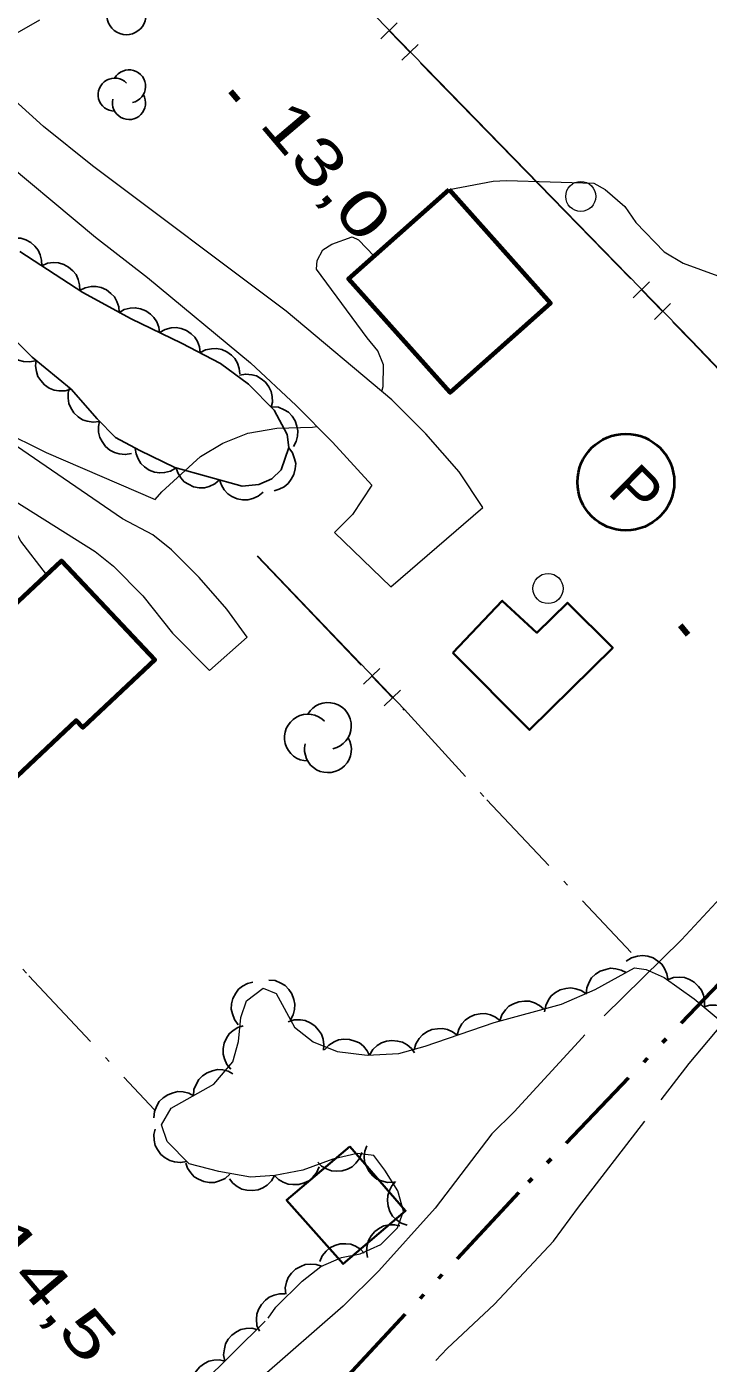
# Model space of a CAD drawing. Extents: x 386081 to 389416, y 5130568 to 5134082.
# Drawn here: x 387416.1 to 387461.3, y 5132223.3 to 5132312.1 of the extents above; entities that cross this region are included whole.
import ezdxf

# ---------------------------------------------------------------- set-up
doc = ezdxf.new("R2010")
doc.units = 0
doc.header["$LTSCALE"] = 1.2
for name, pattern in [('DASH_DOUBLE_DOT', [9.2, 5, -1.2, 0.3, -1.2, 0.3, -1.2]), ('DOT_DASHED', [7.7, 5, -1.2, 0.3, -1.2]), ('LONG_DASHED', [7.5, 6, -1.5])]:
    doc.linetypes.add(name, pattern=pattern)
for name, color, linetype, lineweight in [('19', 7, 'Continuous', 13), ('2', 7, 'Continuous', 13), ('3', 7, 'Continuous', 140), ('31', 7, 'Continuous', 70), ('36', 7, 'Continuous', 13), ('37', 7, 'Continuous', 13), ('38', 7, 'Continuous', 40), ('4', 7, 'DASH_DOUBLE_DOT', 53), ('41', 7, 'DOT_DASHED', 25), ('44', 7, 'Continuous', 25)]:
    doc.layers.add(name, color=color, linetype=linetype, lineweight=lineweight)

msp = doc.modelspace()

# ---------------------------------------------------------------- linework, layer by layer
at = {"layer": '19'}
for points in [[(387413.45, 5132304.07), (387420.61, 5132298.09), (387424.08, 5132295.41), (387430.91, 5132289.76), (387433.92, 5132286.92), (387436.33, 5132284.49), (387438.95, 5132281.63), (387437.66, 5132279.69), (387436.48, 5132278.5), (387440.21, 5132274.88), (387446.32, 5132280.15), (387444.75, 5132282.51), (387442.54, 5132285.05), (387440.28, 5132287.3), (387433.27, 5132293.19), (387420.42, 5132302.84), (387417.18, 5132305.44), (387415.28, 5132307.17)], [(387422.4, 5132279.4), (387415.39, 5132284.23), (387413.06, 5132285.71), (387410.38, 5132287.04), (387405.54, 5132289.86), (387403.04, 5132291.62), (387398.75, 5132294.94), (387397.82, 5132296.26), (387397.26, 5132297.49), (387397.04, 5132298.28), (387397.11, 5132299.05)], [(387417.37, 5132275.7), (387415.66, 5132277.92), (387414.75, 5132279.57), (387414.55, 5132280.48), (387415.11, 5132280.68), (387420.6, 5132277.22)], [(387420.6, 5132277.22), (387421.81, 5132276.26), (387423.77, 5132274.28), (387425.73, 5132271.81), (387428.19, 5132269.33), (387430.68, 5132271.54), (387429.33, 5132273.39), (387427.49, 5132275.5), (387425.65, 5132277.35), (387424.42, 5132278.34), (387422.4, 5132279.4)]]:
    msp.add_lwpolyline(points, dxfattribs=at)
at = {"layer": '2'}
for points in [[(387415.43, 5132311.66), (387416.92, 5132312.52)], [(387444.08, 5132301.26), (387447, 5132301.82), (387447.88, 5132301.86), (387453.67, 5132301.68), (387454.42, 5132301.26), (387455.74, 5132300.13), (387456.47, 5132299.08), (387458.33, 5132297.13), (387459.59, 5132296.38), (387461.91, 5132295.53), (387462.47, 5132295.68), (387468.89, 5132303), (387469.18, 5132303.86), (387469.06, 5132304.8), (387469.3, 5132305.75), (387471.42, 5132306.52)], [(387439.62, 5132287.85), (387439.7, 5132288.18), (387439.72, 5132289.62), (387439.35, 5132290.55), (387438.63, 5132291.41), (387435.28, 5132295.97), (387435.33, 5132296.54), (387435.7, 5132297.25), (387436.3, 5132297.63), (387437.64, 5132298.11), (387438.07, 5132297.92), (387439.1, 5132296.84)], [(387412.43, 5132286.03), (387414.32, 5132285.3), (387417.34, 5132283.8), (387424.57, 5132280.68), (387425.03, 5132281.2), (387427.59, 5132283.53), (387429.06, 5132284.43), (387430.72, 5132285.09), (387432.64, 5132285.42), (387435.02, 5132285.48), (387435.31, 5132285.52)]]:
    msp.add_lwpolyline(points, dxfattribs=at)
at = {"layer": '2', "linetype": 'LONG_DASHED'}
for points in [[(387481.34, 5132277.45), (387476.87, 5132272.71), (387474.99, 5132270.37), (387468.38, 5132263.12), (387465.75, 5132258.82), (387464.37, 5132256.73), (387459.5, 5132251.45), (387452.89, 5132244.94), (387448.4, 5132240.03), (387446.91, 5132238.56), (387443.16, 5132233.64), (387439.42, 5132229.47), (387437.05, 5132227.14), (387430.32, 5132221.26), (387423.35, 5132214.39), (387407.78, 5132199.55)], [(387410.21, 5132188.75), (387416.16, 5132193.86), (387419.45, 5132197.15), (387422.9, 5132201.08), (387431.9, 5132210.82), (387437.09, 5132216.91), (387443.94, 5132224.33), (387447.09, 5132227.26), (387451, 5132231.44), (387452.65, 5132233.71), (387460, 5132243.23), (387462.57, 5132246.3)]]:
    msp.add_lwpolyline(points, dxfattribs=at)
at = {"layer": '3'}
for p, q in [((387429.58, 5132307.79), (387430.09, 5132307.18)), ((387459.41, 5132272.33), (387459.92, 5132271.72))]:
    msp.add_line(p, q, dxfattribs=at)
at = {"layer": '31'}
for points in [[(387444.08, 5132301.26), (387450.81, 5132293.72), (387444.14, 5132287.78), (387437.41, 5132295.33)], [(387407.29, 5132266.22), (387418.37, 5132276.62), (387424.55, 5132270.04), (387419.78, 5132265.55), (387419.34, 5132266.01), (387413.04, 5132260.09)]]:
    msp.add_lwpolyline(points, close=True, dxfattribs=at)
at = {"layer": '31', "lineweight": 35}
for points in [[(387444.33, 5132270.51), (387447.6, 5132273.96), (387449.9, 5132271.84), (387451.92, 5132273.83), (387454.93, 5132270.84), (387449.4, 5132265.38)], [(387437.49, 5132237.72), (387441.19, 5132233.47), (387437.04, 5132229.93), (387433.3, 5132234.17)]]:
    msp.add_lwpolyline(points, close=True, dxfattribs=at)
at = {"layer": '36'}
for centre in [(387452.808, 5132300.8), (387450.638, 5132274.77)]:
    msp.add_circle(centre, 1, dxfattribs=at)
at = {"layer": '37', "lineweight": 25}
for p, q in [((387440.63, 5132312.32), (387439.55, 5132311.27)), ((387440.09, 5132311.8), (387441.49, 5132310.36)), ((387442.02, 5132310.89), (387440.95, 5132309.84)), ((387442.18, 5132309.65), (387449.16, 5132302.48)), ((387449.16, 5132302.48), (387456.13, 5132295.32)), ((387457.37, 5132295.12), (387456.29, 5132294.07)), ((387456.83, 5132294.6), (387458.23, 5132293.17)), ((387458.76, 5132293.69), (387457.69, 5132292.64)), ((387431.34, 5132276.91), (387438.25, 5132269.68)), ((387431.37, 5132276.94), (387441.12, 5132266.73)), ((387439.48, 5132269.47), (387438.39, 5132268.43)), ((387438.94, 5132268.95), (387440.32, 5132267.51)), ((387440.86, 5132268.02), (387439.77, 5132266.99)), ((387441.01, 5132266.79), (387441.09, 5132266.7))]:
    msp.add_line(p, q, dxfattribs=at)
for points in [[(387432.45, 5132319.71), (387460.14, 5132291.26), (387467.78, 5132283.26)], [(387458.92, 5132292.45), (387460.11, 5132291.23), (387465.84, 5132285.23)]]:
    msp.add_lwpolyline(points, dxfattribs=at)
at = {"layer": '38'}
msp.add_circle((387455.8, 5132281.834), 3.21, dxfattribs=at)
at = {"layer": '4'}
msp.add_lwpolyline([(387463.62, 5132250.26), (387448.69, 5132234.67), (387433.63, 5132218.51), (387410.89, 5132195.34), (387385.56, 5132171.16)], dxfattribs=at)
at = {"layer": '41'}
for points in [[(387441.12, 5132266.73), (387446.57, 5132260.75), (387456.15, 5132250.6)], [(387410.79, 5132255), (387416.19, 5132249.07), (387424.53, 5132240.16)]]:
    msp.add_lwpolyline(points, dxfattribs=at)
at = {"layer": '44'}
for points in [[(387414.54, 5132297.84), (387414.92, 5132298), (387415.33, 5132298.04), (387415.66, 5132298.03), (387415.99, 5132297.92), (387416.32, 5132297.75), (387416.6, 5132297.49), (387416.81, 5132297.24), (387416.95, 5132296.92), (387417.04, 5132296.56), (387417.05, 5132296.2)], [(387417.05, 5132296.2), (387417.44, 5132296.36), (387417.84, 5132296.41), (387418.17, 5132296.4), (387418.51, 5132296.29), (387418.83, 5132296.11), (387419.11, 5132295.85), (387419.33, 5132295.61), (387419.47, 5132295.29), (387419.56, 5132294.93), (387419.57, 5132294.57)], [(387419.56, 5132294.55), (387419.93, 5132294.74), (387420.33, 5132294.81), (387420.66, 5132294.83), (387421, 5132294.75), (387421.34, 5132294.6), (387421.64, 5132294.36), (387421.87, 5132294.13), (387422.04, 5132293.82), (387422.16, 5132293.47), (387422.19, 5132293.11)], [(387422.17, 5132293.08), (387422.53, 5132293.29), (387422.93, 5132293.38), (387423.26, 5132293.41), (387423.6, 5132293.34), (387423.95, 5132293.21), (387424.26, 5132292.99), (387424.5, 5132292.77), (387424.68, 5132292.47), (387424.82, 5132292.12), (387424.87, 5132291.77)], [(387416.65, 5132289.88), (387416.24, 5132289.81), (387415.84, 5132289.85), (387415.52, 5132289.93), (387415.22, 5132290.11), (387414.93, 5132290.35), (387414.71, 5132290.66), (387414.55, 5132290.94), (387414.49, 5132291.29), (387414.47, 5132291.66), (387414.54, 5132292.01)], [(387424.87, 5132291.77), (387425.23, 5132291.97), (387425.63, 5132292.07), (387425.96, 5132292.1), (387426.3, 5132292.03), (387426.65, 5132291.9), (387426.96, 5132291.67), (387427.2, 5132291.46), (387427.38, 5132291.16), (387427.52, 5132290.81), (387427.57, 5132290.45)], [(387427.55, 5132290.42), (387427.92, 5132290.61), (387428.32, 5132290.69), (387428.64, 5132290.71), (387428.99, 5132290.64), (387429.33, 5132290.49), (387429.63, 5132290.26), (387429.87, 5132290.04), (387430.04, 5132289.73), (387430.16, 5132289.38), (387430.2, 5132289.02)], [(387419, 5132288.01), (387418.6, 5132287.89), (387418.19, 5132287.89), (387417.87, 5132287.94), (387417.55, 5132288.08), (387417.24, 5132288.29), (387416.99, 5132288.58), (387416.8, 5132288.85), (387416.7, 5132289.18), (387416.65, 5132289.55), (387416.68, 5132289.91)], [(387430.18, 5132288.93), (387430.59, 5132289.01), (387430.99, 5132288.96), (387431.31, 5132288.88), (387431.61, 5132288.7), (387431.89, 5132288.46), (387432.11, 5132288.15), (387432.27, 5132287.86), (387432.34, 5132287.52), (387432.35, 5132287.15), (387432.28, 5132286.8)], [(387420.88, 5132285.86), (387420.46, 5132285.81), (387420.06, 5132285.88), (387419.75, 5132285.98), (387419.46, 5132286.17), (387419.19, 5132286.43), (387418.99, 5132286.76), (387418.85, 5132287.05), (387418.8, 5132287.4), (387418.81, 5132287.77), (387418.9, 5132288.12)], [(387432.34, 5132286.84), (387432.76, 5132286.8), (387433.13, 5132286.64), (387433.42, 5132286.47), (387433.66, 5132286.22), (387433.86, 5132285.91), (387433.98, 5132285.55), (387434.05, 5132285.23), (387434.02, 5132284.88), (387433.93, 5132284.52), (387433.76, 5132284.2)], [(387423, 5132283.74), (387422.59, 5132283.66), (387422.19, 5132283.71), (387421.87, 5132283.79), (387421.56, 5132283.96), (387421.28, 5132284.2), (387421.06, 5132284.52), (387420.9, 5132284.8), (387420.83, 5132285.15), (387420.82, 5132285.52), (387420.89, 5132285.87)], [(387425.96, 5132282.78), (387425.6, 5132282.57), (387425.2, 5132282.47), (387424.88, 5132282.44), (387424.53, 5132282.5), (387424.18, 5132282.63), (387423.87, 5132282.85), (387423.63, 5132283.07), (387423.44, 5132283.37), (387423.31, 5132283.72), (387423.25, 5132284.07)], [(387433.44, 5132284.1), (387433.69, 5132283.77), (387433.83, 5132283.38), (387433.9, 5132283.06), (387433.87, 5132282.71), (387433.78, 5132282.35), (387433.6, 5132282.02), (387433.41, 5132281.75), (387433.13, 5132281.53), (387432.81, 5132281.36), (387432.46, 5132281.26)], [(387428.85, 5132281.98), (387428.53, 5132281.71), (387428.16, 5132281.55), (387427.84, 5132281.46), (387427.49, 5132281.46), (387427.13, 5132281.53), (387426.78, 5132281.7), (387426.5, 5132281.86), (387426.27, 5132282.13), (387426.08, 5132282.45), (387425.96, 5132282.79)], [(387431.74, 5132281.17), (387431.42, 5132280.9), (387431.05, 5132280.74), (387430.73, 5132280.65), (387430.38, 5132280.65), (387430.02, 5132280.72), (387429.67, 5132280.88), (387429.39, 5132281.05), (387429.16, 5132281.32), (387428.97, 5132281.64), (387428.85, 5132281.98)], [(387455.83, 5132250.03), (387456.18, 5132250.26), (387456.57, 5132250.37), (387456.9, 5132250.41), (387457.25, 5132250.36), (387457.6, 5132250.25), (387457.92, 5132250.04), (387458.18, 5132249.84), (387458.37, 5132249.54), (387458.52, 5132249.2), (387458.59, 5132248.85)], [(387453.17, 5132247.84), (387453.21, 5132248.26), (387453.37, 5132248.63), (387453.53, 5132248.92), (387453.79, 5132249.16), (387454.1, 5132249.36), (387454.46, 5132249.49), (387454.78, 5132249.56), (387455.13, 5132249.53), (387455.49, 5132249.44), (387455.81, 5132249.28)], [(387458.56, 5132248.8), (387458.95, 5132248.94), (387459.36, 5132248.97), (387459.69, 5132248.95), (387460.02, 5132248.82), (387460.33, 5132248.64), (387460.61, 5132248.36), (387460.81, 5132248.11), (387460.94, 5132247.78), (387461.01, 5132247.42), (387461.01, 5132247.06)], [(387430.09, 5132245.81), (387429.84, 5132246.15), (387429.7, 5132246.53), (387429.62, 5132246.85), (387429.65, 5132247.2), (387429.74, 5132247.56), (387429.92, 5132247.9), (387430.11, 5132248.17), (387430.38, 5132248.38), (387430.71, 5132248.56), (387431.06, 5132248.65)], [(387432.12, 5132248.77), (387432.53, 5132248.74), (387432.91, 5132248.58), (387433.2, 5132248.42), (387433.44, 5132248.16), (387433.65, 5132247.86), (387433.77, 5132247.49), (387433.85, 5132247.18), (387433.82, 5132246.82), (387433.73, 5132246.46), (387433.56, 5132246.14)], [(387450.4, 5132246.68), (387450.48, 5132247.09), (387450.66, 5132247.46), (387450.85, 5132247.73), (387451.13, 5132247.95), (387451.45, 5132248.12), (387451.82, 5132248.22), (387452.15, 5132248.26), (387452.49, 5132248.2), (387452.84, 5132248.08), (387453.15, 5132247.89)], [(387447.44, 5132246.07), (387447.58, 5132246.47), (387447.82, 5132246.8), (387448.04, 5132247.04), (387448.35, 5132247.21), (387448.7, 5132247.34), (387449.08, 5132247.38), (387449.4, 5132247.37), (387449.74, 5132247.26), (387450.07, 5132247.09), (387450.34, 5132246.86)], [(387444.6, 5132245.12), (387444.71, 5132245.52), (387444.92, 5132245.87), (387445.14, 5132246.12), (387445.43, 5132246.32), (387445.76, 5132246.47), (387446.14, 5132246.53), (387446.47, 5132246.55), (387446.81, 5132246.46), (387447.15, 5132246.31), (387447.44, 5132246.1)], [(387460.97, 5132247.01), (387461.37, 5132247.12), (387461.77, 5132247.12), (387462.1, 5132247.07), (387462.42, 5132246.92), (387462.72, 5132246.71), (387462.97, 5132246.42), (387463.16, 5132246.15), (387463.26, 5132245.81), (387463.3, 5132245.44), (387463.27, 5132245.08)], [(387429.6, 5132242.86), (387429.33, 5132243.18), (387429.17, 5132243.56), (387429.08, 5132243.87), (387429.08, 5132244.23), (387429.15, 5132244.59), (387429.31, 5132244.93), (387429.48, 5132245.21), (387429.75, 5132245.44), (387430.07, 5132245.64), (387430.41, 5132245.75)], [(387433.4, 5132246.01), (387433.8, 5132246.13), (387434.21, 5132246.13), (387434.53, 5132246.09), (387434.85, 5132245.94), (387435.16, 5132245.74), (387435.42, 5132245.45), (387435.6, 5132245.19), (387435.71, 5132244.85), (387435.77, 5132244.48), (387435.74, 5132244.13)], [(387441.76, 5132244.14), (387441.87, 5132244.55), (387442.09, 5132244.89), (387442.3, 5132245.15), (387442.59, 5132245.34), (387442.93, 5132245.49), (387443.31, 5132245.55), (387443.63, 5132245.57), (387443.97, 5132245.49), (387444.31, 5132245.34), (387444.6, 5132245.12)], [(387435.82, 5132244.15), (387436.09, 5132244.46), (387436.44, 5132244.67), (387436.74, 5132244.81), (387437.09, 5132244.86), (387437.46, 5132244.84), (387437.82, 5132244.73), (387438.12, 5132244.61), (387438.39, 5132244.38), (387438.63, 5132244.09), (387438.79, 5132243.77)], [(387438.79, 5132243.8), (387439.01, 5132244.16), (387439.31, 5132244.43), (387439.58, 5132244.61), (387439.92, 5132244.72), (387440.28, 5132244.77), (387440.66, 5132244.73), (387440.98, 5132244.66), (387441.29, 5132244.48), (387441.57, 5132244.24), (387441.79, 5132243.95)], [(387427.12, 5132241.1), (387427.15, 5132241.52), (387427.31, 5132241.89), (387427.47, 5132242.18), (387427.72, 5132242.43), (387428.03, 5132242.63), (387428.39, 5132242.76), (387428.71, 5132242.84), (387429.06, 5132242.81), (387429.42, 5132242.72), (387429.74, 5132242.56)], [(387424.5, 5132239.64), (387424.54, 5132240.06), (387424.69, 5132240.43), (387424.85, 5132240.72), (387425.1, 5132240.96), (387425.41, 5132241.17), (387425.77, 5132241.3), (387426.09, 5132241.38), (387426.44, 5132241.35), (387426.8, 5132241.26), (387427.12, 5132241.1)], [(387426.67, 5132236.74), (387426.26, 5132236.66), (387425.86, 5132236.71), (387425.54, 5132236.79), (387425.24, 5132236.97), (387424.95, 5132237.21), (387424.73, 5132237.52), (387424.58, 5132237.8), (387424.51, 5132238.15), (387424.5, 5132238.52), (387424.57, 5132238.87)], [(387440.4, 5132235.36), (387439.99, 5132235.35), (387439.59, 5132235.45), (387439.29, 5132235.57), (387439.01, 5132235.79), (387438.77, 5132236.06), (387438.59, 5132236.41), (387438.47, 5132236.71), (387438.45, 5132237.06), (387438.49, 5132237.43), (387438.61, 5132237.77)], [(387429.52, 5132235.89), (387429.21, 5132235.61), (387428.84, 5132235.44), (387428.52, 5132235.34), (387428.17, 5132235.34), (387427.81, 5132235.4), (387427.46, 5132235.56), (387427.17, 5132235.72), (387426.94, 5132235.98), (387426.73, 5132236.29), (387426.61, 5132236.63)], [(387438.29, 5132237.33), (387438.14, 5132236.94), (387437.89, 5132236.62), (387437.65, 5132236.39), (387437.34, 5132236.23), (387436.98, 5132236.12), (387436.6, 5132236.1), (387436.27, 5132236.12), (387435.95, 5132236.24), (387435.62, 5132236.43), (387435.36, 5132236.68)], [(387432.5, 5132235.81), (387432.3, 5132235.45), (387432, 5132235.17), (387431.73, 5132234.98), (387431.4, 5132234.86), (387431.03, 5132234.8), (387430.65, 5132234.84), (387430.33, 5132234.9), (387430.02, 5132235.07), (387429.73, 5132235.3), (387429.51, 5132235.59)], [(387435.45, 5132236.38), (387435.28, 5132235.99), (387435.02, 5132235.68), (387434.78, 5132235.46), (387434.46, 5132235.31), (387434.11, 5132235.2), (387433.72, 5132235.2), (387433.4, 5132235.22), (387433.07, 5132235.36), (387432.76, 5132235.55), (387432.5, 5132235.81)], [(387441.29, 5132232.5), (387440.89, 5132232.64), (387440.56, 5132232.88), (387440.33, 5132233.11), (387440.15, 5132233.41), (387440.03, 5132233.76), (387439.99, 5132234.14), (387440, 5132234.47), (387440.11, 5132234.8), (387440.28, 5132235.13), (387440.52, 5132235.4)], [(387438.67, 5132230.37), (387438.59, 5132230.78), (387438.64, 5132231.18), (387438.72, 5132231.5), (387438.9, 5132231.8), (387439.14, 5132232.08), (387439.46, 5132232.3), (387439.74, 5132232.46), (387440.09, 5132232.53), (387440.46, 5132232.54), (387440.81, 5132232.47)], [(387435.5, 5132230.09), (387435.66, 5132230.47), (387435.92, 5132230.79), (387436.17, 5132231.01), (387436.49, 5132231.16), (387436.84, 5132231.26), (387437.22, 5132231.27), (387437.55, 5132231.25), (387437.87, 5132231.11), (387438.19, 5132230.92), (387438.44, 5132230.66)], [(387433.24, 5132227.92), (387433.21, 5132228.34), (387433.3, 5132228.73), (387433.41, 5132229.04), (387433.63, 5132229.32), (387433.89, 5132229.58), (387434.23, 5132229.76), (387434.53, 5132229.89), (387434.88, 5132229.92), (387435.25, 5132229.89), (387435.6, 5132229.78)], [(387431.49, 5132225.47), (387431.33, 5132225.85), (387431.3, 5132226.26), (387431.32, 5132226.59), (387431.44, 5132226.92), (387431.62, 5132227.24), (387431.89, 5132227.52), (387432.14, 5132227.73), (387432.46, 5132227.86), (387432.82, 5132227.94), (387433.18, 5132227.94)], [(387429.2, 5132223.49), (387429.12, 5132223.9), (387429.17, 5132224.3), (387429.25, 5132224.62), (387429.43, 5132224.93), (387429.67, 5132225.21), (387429.98, 5132225.43), (387430.26, 5132225.58), (387430.61, 5132225.65), (387430.98, 5132225.66), (387431.33, 5132225.59)], [(387427.06, 5132221.38), (387426.99, 5132221.79), (387427.03, 5132222.19), (387427.11, 5132222.52), (387427.29, 5132222.82), (387427.53, 5132223.1), (387427.84, 5132223.32), (387428.13, 5132223.48), (387428.47, 5132223.55), (387428.85, 5132223.56), (387429.2, 5132223.49)]]:
    msp.add_lwpolyline(points, dxfattribs=at)
at = {"layer": '44', "linetype": 'DOT_DASHED'}
msp.add_lwpolyline([(387415.61, 5132297.14), (387419.79, 5132294.42), (387422.99, 5132292.68), (387426.32, 5132291.06), (387428.91, 5132289.7), (387430.76, 5132288.34), (387432.47, 5132286.6), (387433.33, 5132285), (387433.45, 5132284.14), (387432.94, 5132282.66), (387432.32, 5132282.05), (387431.45, 5132281.68), (387430.34, 5132281.56), (387425.89, 5132282.81), (387423.55, 5132283.93), (387421.95, 5132284.8), (387420.72, 5132286.04), (387419, 5132288.01), (387416.42, 5132290.12), (387412.74, 5132293.83)], dxfattribs=at)
at = {"layer": '44', "linetype": 'DOT_DASHED', "lineweight": 13}
msp.add_lwpolyline([(387427.6, 5132221.91), (387432.08, 5132226.33), (387432.58, 5132227.06), (387434.33, 5132228.78), (387435.57, 5132229.76), (387436.94, 5132230.37), (387438.17, 5132230.61), (387439.54, 5132231.22), (387440.66, 5132232.32), (387441.04, 5132233.43), (387440.68, 5132234.79), (387439.82, 5132236.15), (387439.09, 5132237.13), (387437.97, 5132237.26), (387436.36, 5132236.9), (387434.38, 5132236.17), (387432.52, 5132235.81), (387430.91, 5132235.69), (387428.81, 5132236.07), (387426.84, 5132236.57), (387425.37, 5132238.06), (387425, 5132239.17), (387425.63, 5132240.27), (387428.48, 5132241.86), (387429.73, 5132243.34), (387430.11, 5132244.69), (387430.25, 5132246.29), (387430.63, 5132247.4), (387431.75, 5132248.25), (387432.61, 5132247.88), (387433.83, 5132245.66), (387435.06, 5132244.67), (387436.66, 5132244.04), (387438.64, 5132243.79), (387440.74, 5132243.9), (387442.48, 5132244.39), (387447.07, 5132245.97), (387451.53, 5132247.18), (387453.76, 5132248.16), (387456.38, 5132249.59), (387457.14, 5132249.47), (387458.33, 5132248.96), (387460.33, 5132247.54), (387462.59, 5132245.65)], dxfattribs=at)
at = {"layer": '44'}
for centre, radius, start, end in [((387422.674, 5132312.838), 1.303, 166.93686, 29.62122), ((387421.894, 5132307.555), 1.1, 44.11537, 269.80396), ((387422.839, 5132308.105), 1.1, 282.26917, 149.72626), ((387422.839, 5132307.005), 1.1, 166.93686, 29.62122), ((387436.038, 5132265.651), 1.552, 282.26917, 149.72626), ((387434.704, 5132264.875), 1.552, 44.11537, 269.80396), ((387436.038, 5132264.099), 1.552, 166.93686, 29.62122)]:
    msp.add_arc(centre, radius, start, end, dxfattribs=at)

# ---------------------------------------------------------------- texts
at = {"layer": '3'}
for s, width, p in [('13,0   ', 1.35, (387431.41, 5132305.57)), ('14,5   ', 1.4, (387412.93, 5132231.4))]:
    msp.add_text(s, height=3, rotation=310.294, dxfattribs=dict(at, width=width)).set_placement(p)
at = {"layer": '38'}
msp.add_text('P', height=3, rotation=315.272, dxfattribs=at).set_placement((387454.5, 5132281.12))

doc.saveas('drawing.dxf')
